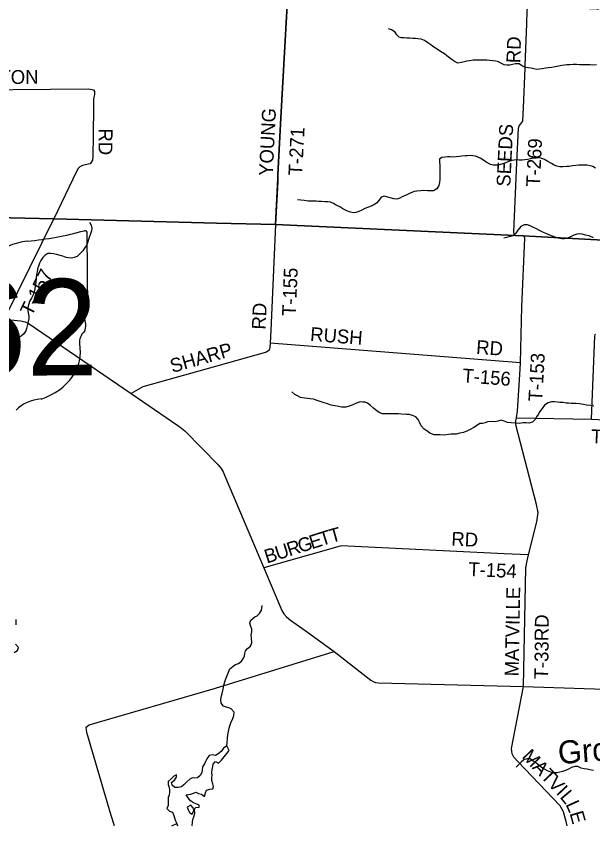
# Model space of a CAD drawing. Extents: x 114604 to 551442, y 316898 to 567001.
# Drawn here: x 166736 to 179238, y 317643 to 335195 of the extents above; entities that cross this region are included whole.
import ezdxf

# ---------------------------------------------------------------- set-up
doc = ezdxf.new("R2010")
doc.units = 0
for name, color, linetype in [('_CIVIL_CONSTRUCTION', 7, 'Continuous'), ('DV_X_County_Line', 7, 'Continuous'), ('GE_P_Alignment_1000_Cardinal_Points', 7, 'Continuous'), ('GE_P_Alignment_500_Bearings', 7, 'Continuous'), ('GE_P_Alignment_500_Curve_Data', 7, 'Continuous'), ('GE_P_Alignment_500_Distances', 7, 'Continuous'), ('MT_X_Edge_Line', 7, 'Continuous'), ('PM_P_Cells', 7, 'Continuous'), ('PM_P_CL_Double_Solid', 7, 'Continuous'), ('PM_P_Crosswalk', 7, 'Continuous'), ('PM_P_Stop_Line', 7, 'Continuous'), ('RS_Raster1', 7, 'Continuous')]:
    doc.layers.add(name, color=color, linetype=linetype)

msp = doc.modelspace()

# ---------------------------------------------------------------- linework, layer by layer
at = {"layer": '_CIVIL_CONSTRUCTION'}
for points in [[(162442, 329040), (162588, 328991), (162717, 328967), (162870, 328955), (163068, 328939), (163254, 328922), (163432, 328905), (163588, 328892), (166485, 328625), (166827, 328590), (166928, 328568), (166997, 328539), (168042, 327828), (169230, 327013)], [(169230, 327013), (170240, 326324), (170320, 326265), (170395, 326204), (171112, 325469), (171179, 325392), (171223, 325317), (171255, 325243)], [(171255, 325243), (172108, 323234), (172499, 322309), (172537, 322236), (172596, 322172), (172685, 322099), (173053, 321844), (173629, 321425), (174426, 320802), (174474, 320772), (174528, 320749), (174593, 320740), (177732, 320667), (181033, 320552), (181132, 320540), (181218, 320522), (183615, 319883), (183667, 319871)]]:
    msp.add_lwpolyline(points, dxfattribs=at)
at = {"layer": 'DV_X_County_Line'}
for points in [[(166735, 321999), (166737, 322049), (166735, 322117)], [(166695, 321400), (166765, 321444), (166787, 321508), (166722, 321582)]]:
    msp.add_lwpolyline(points, dxfattribs=at)
at = {"layer": 'GE_P_Alignment_1000_Cardinal_Points'}
for p, q in [((172362, 330677), (172410, 331675)), ((172362, 330677), (172265, 328548)), ((177727, 330433), (177561, 330440)), ((177668, 327680), (172242, 328104)), ((177585, 326491), (179210, 326456)), ((179210, 326456), (184971, 326203)), ((177846, 323517), (177319, 323543))]:
    msp.add_line(p, q, dxfattribs=at)
for points in [[(177774, 334097), (177775, 334129), (177807, 335026), (177815, 335315), (177819, 335357), (177831, 335387), (177852, 335419), (177912, 335422), (179323, 335354), (179365, 335353), (179391, 335367), (179395, 335397), (179461, 337466)], [(172410, 331675), (172414, 331754), (172474, 332988), (172679, 336603), (172694, 336881)], [(177561, 330440), (177531, 330466), (177524, 330523), (177589, 332018), (177629, 332765), (177640, 332819), (177678, 332865), (177723, 332916), (177739, 333219), (177772, 334065), (177774, 334097)], [(165027, 333593), (168298, 333619), (168387, 333609), (168411, 333597), (168433, 333559), (168433, 333499), (168423, 333441), (168414, 333403), (168414, 333372)], [(168414, 333372), (168414, 333346), (168412, 333228), (168406, 332613), (168400, 332152), (168394, 332076), (168372, 332036), (168340, 331994), (168268, 331980), (168172, 331956), (168116, 331930), (168080, 331892), (168046, 331830), (167556, 330800)], [(166485, 328625), (166511, 328693), (167556, 330800)], [(177585, 326491), (177604, 326631), (177664, 327542), (177668, 327680), (177702, 328896), (177765, 330384), (177757, 330404), (177752, 330414), (177727, 330433)], [(172265, 328548), (172264, 328535), (172242, 328104), (172237, 328010), (172223, 327952), (172163, 327910), (171055, 327603), (169481, 327157), (169230, 327013)], [(179210, 326456), (179282, 328258), (179290, 328287), (179292, 328296), (179296, 328300)], [(177732, 320667), (177785, 323239), (177814, 323389), (177846, 323517), (178025, 324235), (178054, 324437), (178017, 324612), (177570, 326337), (177572, 326425), (177585, 326491)], [(177319, 323543), (177314, 323543), (173780, 323716), (173660, 323677), (172108, 323234)], [(168865, 317643), (168794, 317869), (168269, 319665), (168251, 319781), (168322, 319836), (171056, 320627), (173629, 321425)]]:
    msp.add_lwpolyline(points, dxfattribs=at)
at = {"layer": 'GE_P_Alignment_500_Bearings'}
msp.add_lwpolyline([(178683, 317643), (178662, 317734), (178631, 317837), (178601, 317945), (178528, 318073), (177609, 319040), (177524, 319129), (177490, 319207), (177473, 319317), (177732, 320667)], dxfattribs=at)
at = {"layer": 'GE_P_Alignment_500_Curve_Data'}
for p, q in [((168289, 328833), (168277, 330492)), ((168288, 328834), (168289, 328833))]:
    msp.add_line(p, q, dxfattribs=at)
for centre, major_axis, ratio, start_param, end_param in [((166387, 334722), (5537, 40), 0.800001, 4.814395, 5.04237), ((168219, 330498), (58.1, 0.4), 0.8, 6.141152, 7.989035), ((167131, 329437), (1114, 8), 0.8, 1.699011, 2.107814), ((168276, 328711), (89.9, 0.6), 0.8, 1.883978, 3.671073), ((168227, 328826), (62.2, 0.4), 0.8, 5.05454, 6.418171), ((167706, 328498), (540, 4), 0.8, 5.934695, 6.695948), ((168502, 328141), (393, 3), 0.8, 2.387724, 3.262537), ((166746, 327917), (1385, 10), 0.8, 5.101753, 6.440018), ((167341, 326292), (758, 5), 0.8, 1.647645, 2.488434)]:
    msp.add_ellipse(centre, major_axis=major_axis, ratio=ratio, start_param=start_param, end_param=end_param, dxfattribs=at)
at = {"layer": 'GE_P_Alignment_500_Distances'}
for points in [[(172677, 336606), (172473, 332991), (172412, 331756), (172407, 331608), (172361, 330680), (171077, 330708), (167555, 330803), (166612, 330827)], [(181070, 330253), (177726, 330436), (177559, 330442), (172361, 330680), (172407, 331608), (172412, 331756), (172473, 332991), (172677, 336606)], [(166612, 330827), (167555, 330803), (171077, 330708), (172361, 330680), (177559, 330442), (177726, 330436), (181070, 330253)]]:
    msp.add_lwpolyline(points, dxfattribs=at)
at = {"layer": 'MT_X_Edge_Line'}
for points in [[(171302, 319375), (171234, 319324), (171180, 319253), (171114, 319204), (171059, 319167)], [(171306, 319210), (171353, 319278), (171302, 319375)], [(171059, 319167), (170988, 319184), (170922, 319166), (170870, 319098), (170844, 319039), (170820, 318987), (170778, 318923), (170772, 318851), (170764, 318799), (170725, 318733), (170671, 318681), (170609, 318674), (170559, 318684), (170503, 318654), (170439, 318596), (170373, 318534), (170317, 318489), (170245, 318473), (170175, 318473), (170115, 318521), (170106, 318583), (170166, 318633), (170212, 318695), (170214, 318748), (170154, 318719), (170094, 318661), (170034, 318605), (170029, 318539), (170047, 318487), (170061, 318433), (170059, 318377), (170055, 318309), (170035, 318255), (170028, 318194), (170032, 318136), (170028, 318082), (170006, 318020), (170060, 317964), (170122, 317936), (170153, 317870), (170167, 317816), (170193, 317750), (170217, 317696), (170236, 317643)], [(171058, 319036), (171120, 319003), (171189, 319070), (171306, 319210)], [(170544, 317643), (170550, 317653), (170559, 317723), (170569, 317777), (170587, 317841), (170613, 317916), (170601, 317980), (170612, 318022), (170631, 318038), (170703, 318044), (170704, 318094), (170652, 318112), (170584, 318142), (170514, 318186), (170466, 318248), (170424, 318312), (170474, 318324), (170524, 318330), (170578, 318348), (170628, 318370), (170688, 318346), (170756, 318326), (170820, 318282), (170840, 318357), (170864, 318419), (170932, 318437), (171000, 318445), (171016, 318499), (170997, 318555), (170975, 318627), (170975, 318685), (170983, 318741), (170981, 318795), (170985, 318862), (170998, 318928), (171006, 318980), (171058, 319036)], [(170475, 317976), (170493, 317929), (170549, 317899), (170587, 317974), (170573, 318032), (170522, 318094), (170446, 318047)], [(170446, 318047), (170475, 317976)]]:
    msp.add_lwpolyline(points, dxfattribs=at)
at = {"layer": 'PM_P_Cells'}
for points in [[(176448, 334207), (176388, 334193), (176312, 334179), (176256, 334203), (176192, 334247), (176130, 334291), (176074, 334338), (176020, 334380), (175938, 334432), (175866, 334480), (175794, 334526), (175728, 334573), (175660, 334619), (175588, 334669), (175518, 334695), (175446, 334707), (175392, 334709), (175338, 334713), (175274, 334716), (175204, 334722), (175146, 334726), (175092, 334726), (175038, 334738), (174992, 334788), (174950, 334846), (174876, 334901), (174806, 334923)], [(179318, 334137), (179230, 334135), (179180, 334137), (179104, 334137), (178952, 334141), (178884, 334145), (178810, 334145), (178738, 334141), (178678, 334138), (178621, 334134), (178569, 334126), (178497, 334112), (178421, 334098), (178339, 334086), (178271, 334074), (178217, 334066), (178143, 334052), (178083, 334044), (178027, 334040), (177961, 334054), (177899, 334068), (177839, 334077), (177783, 334085), (177713, 334115), (177641, 334161), (177563, 334161), (177499, 334145), (177441, 334135), (177377, 334133), (177317, 334141), (177261, 334168), (177193, 334204), (177133, 334222), (177067, 334230), (177005, 334236), (176942, 334240), (176868, 334242), (176802, 334244), (176736, 334244), (176646, 334239), (176568, 334227), (176504, 334217), (176448, 334207)], [(179300, 331901), (179236, 331933), (179182, 331949), (179116, 331962), (179062, 331968), (178996, 331966), (178938, 331964), (178872, 331960), (178800, 331950), (178728, 331940), (178672, 331934), (178588, 331930), (178522, 331932), (178460, 331942), (178402, 331965), (178342, 331999), (178264, 332045), (178188, 332085), (178132, 332109), (178080, 332121), (178012, 332119), (177954, 332114), (177890, 332102), (177822, 332090), (177764, 332082), (177709, 332076), (177643, 332076), (177583, 332078), (177531, 332074), (177479, 332064), (177419, 332042), (177329, 332008), (177255, 331984), (177185, 331966), (177135, 331962), (177081, 331964), (177019, 331980), (176929, 332033), (176867, 332075), (176799, 332117), (176747, 332139), (176693, 332159), (176639, 332169), (176585, 332172), (176523, 332170), (176469, 332166), (176395, 332158), (176345, 332152), (176281, 332148), (176203, 332142), (176147, 332144), (176088, 332146), (176036, 332142), (175966, 332130), (175916, 332092), (175914, 332030), (175918, 331968), (175922, 331890), (175924, 331820), (175922, 331737), (175922, 331661), (175913, 331591), (175901, 331527), (175857, 331453), (175783, 331411)], [(175783, 331411), (175709, 331409), (175657, 331411), (175575, 331413), (175501, 331407), (175421, 331403), (175363, 331395), (175277, 331357), (175209, 331325), (175158, 331303), (175104, 331277), (175052, 331253), (174990, 331229), (174924, 331237), (174846, 331260), (174718, 331296), (174652, 331270), (174598, 331198), (174548, 331142), (174492, 331108), (174432, 331080), (174376, 331058), (174297, 331024), (174229, 330988), (174167, 330960), (174101, 330938), (174049, 330930), (173987, 330944), (173905, 330976), (173819, 331018), (173751, 331059), (173677, 331101), (173613, 331135), (173551, 331161), (173493, 331167), (173427, 331173), (173355, 331177), (173291, 331181), (173237, 331184), (173175, 331186), (173119, 331186), (173069, 331188), (172983, 331198), (172909, 331206), (172833, 331216)], [(168324, 330733), (168364, 330665), (168380, 330600), (168366, 330540), (168349, 330476), (168327, 330422), (168307, 330356), (168287, 330300), (168267, 330240), (168219, 330163), (168181, 330109), (168126, 330047), (168056, 329987), (167990, 329963), (167938, 329950), (167874, 329954), (167817, 329966), (167749, 329992), (167609, 330032), (167547, 330046), (167479, 330053), (167423, 330051), (167361, 330005), (167311, 329963), (167271, 329899), (167241, 329841), (167217, 329778), (167202, 329718), (167190, 329656), (167180, 329594), (167170, 329516), (167160, 329422), (167147, 329352), (167139, 329281), (167127, 329211), (167105, 329155), (167065, 329079), (167023, 329013), (167013, 328959), (166990, 328882), (166992, 328816), (166998, 328762), (167010, 328694), (167012, 328642), (166999, 328574), (166983, 328510), (166959, 328428), (166949, 328376), (166903, 328309), (166845, 328257), (166793, 328227), (166733, 328201)], [(179252, 330392), (179156, 330430), (179082, 330450), (179006, 330466), (178942, 330474), (178890, 330472), (178830, 330450), (178754, 330410), (178675, 330372), (178625, 330368), (178567, 330370), (178495, 330381), (178423, 330403), (178363, 330425), (178305, 330449), (178223, 330483), (178153, 330515), (178085, 330548), (178015, 330582), (177953, 330616), (177881, 330650), (177821, 330670), (177751, 330672), (177681, 330638), (177611, 330556), (177569, 330492), (177513, 330436), (177307, 330386)], [(175859, 326117), (175799, 326120), (175702, 326153), (175637, 326204), (175581, 326245), (175516, 326318), (175485, 326382), (175451, 326453), (175399, 326509), (175330, 326538), (175260, 326557), (175192, 326561), (175088, 326566), (175022, 326573), (174938, 326573), (174858, 326574), (174800, 326575), (174748, 326572), (174680, 326577), (174617, 326598), (174561, 326631), (174484, 326694), (174421, 326755), (174356, 326804), (174306, 326829), (174254, 326830), (174194, 326833), (174126, 326814), (174037, 326771), (173955, 326739), (173880, 326720), (173792, 326722), (173726, 326733), (173645, 326748), (173565, 326765), (173487, 326789), (173394, 326818), (173330, 326841), (173242, 326870), (173179, 326889), (173109, 326899), (173051, 326904), (172997, 326912), (172901, 326928), (172832, 326963), (172778, 326996), (172713, 327049)], [(179261, 326738), (179189, 326755), (179103, 326766), (179038, 326777), (178952, 326789), (178880, 326796), (178820, 326795), (178766, 326800), (178712, 326803), (178658, 326808), (178594, 326817), (178524, 326822), (178470, 326825), (178406, 326832), (178344, 326835), (178268, 326812), (178193, 326762), (178138, 326693), (178093, 326622), (178056, 326562), (178019, 326507), (177990, 326454), (177927, 326393), (177854, 326370), (177794, 326377), (177728, 326377), (177644, 326362), (177572, 326369), (177466, 326377), (177390, 326390), (177319, 326417), (177253, 326434), (177181, 326418), (177117, 326403), (177035, 326408), (176956, 326401), (176904, 326378), (176848, 326365), (176788, 326364), (176713, 326318), (176658, 326279), (176578, 326232), (176521, 326205), (176434, 326171), (176356, 326152), (176278, 326136), (176162, 326135), (176106, 326128), (176019, 326114), (175929, 326119), (175859, 326117)], [(171304, 319371), (171328, 319614), (171338, 319687), (171355, 319759), (171370, 319811), (171393, 319876), (171432, 319969), (171453, 320033), (171459, 320108), (171398, 320179), (171344, 320198), (171294, 320215), (171231, 320240), (171180, 320303), (171173, 320384), (171190, 320464), (171199, 320514), (171214, 320575), (171231, 320639), (171236, 320695), (171259, 320762), (171284, 320827), (171312, 320903), (171337, 320976), (171368, 321043), (171441, 321104), (171494, 321141), (171554, 321164), (171619, 321211), (171666, 321276), (171687, 321327), (171697, 321377), (171706, 321437), (171751, 321488), (171820, 321535), (171847, 321610), (171835, 321718), (171832, 321778), (171843, 321847), (171842, 321905), (171827, 321965), (171804, 322034), (171827, 322099), (171909, 322173), (171961, 322198), (172014, 322243), (172055, 322319), (172069, 322420)], [(179253, 318843), (179176, 318858), (179114, 318873), (179052, 318880), (178988, 318895), (178913, 318926), (178847, 318926), (178778, 318907), (178722, 318880), (178645, 318841), (178583, 318820), (178525, 318809), (178462, 318794), (178384, 318794), (178328, 318809), (178259, 318834), (178205, 318862), (178150, 318895), (178083, 318940), (178021, 318991), (177948, 319048), (177881, 319097), (177817, 319098), (177743, 319072), (177686, 319025), (177629, 318962), (177574, 318917)], [(170113, 317643), (170127, 317648), (170217, 317696)]]:
    msp.add_lwpolyline(points, dxfattribs=at)
at = {"layer": 'RS_Raster1'}
for points in [[(181070, 330253), (177726, 330436), (177559, 330442), (172361, 330680), (171077, 330708), (167555, 330803), (166612, 330827), (164830, 330872), (164629, 330877), (164246, 330887), (163636, 330895), (163102, 330903), (159721, 330984), (157886, 331029), (151589, 331336), (151481, 331341), (151397, 331346), (149710, 331439), (149297, 331469), (137728, 332419)], [(137728, 332419), (149297, 331469), (149710, 331439), (151397, 331346), (151481, 331341), (151589, 331336), (157886, 331029), (159721, 330984), (163102, 330903), (163636, 330895), (164246, 330887), (164629, 330877), (164830, 330872), (166612, 330827), (167555, 330803), (171077, 330708), (172361, 330680), (177559, 330442), (177726, 330436), (181070, 330253)]]:
    msp.add_lwpolyline(points, dxfattribs=at)

# ---------------------------------------------------------------- texts
at = {"layer": 'GE_P_Alignment_500_Curve_Data'}
msp.add_text('762', height=2088.4, rotation=0.4125, dxfattribs=at).set_placement((163854, 327380))
at = {"layer": 'PM_P_CL_Double_Solid'}
for s, rotation, p in [('M', 313.4303, (177687, 319133)), ('A', 313.4289, (177911, 318896)), ('T', 313.4277, (178093, 318705)), ('V', 313.4237, (178247, 318542)), ('I', 313.1768, (178428, 318350)), ('L', 310.0229, (178510, 318263)), ('L', 294.5123, (178642, 318110)), ('E', 285.9843, (178731, 317917))]:
    msp.add_text(s, height=300, rotation=rotation, dxfattribs=at).set_placement(p)
at = {"layer": 'PM_P_Crosswalk'}
for s, rotation, p in [('RD', 87.944, (177663, 334172)), ('DENTON', 0.4125, (165528, 333718)), ('YOUNG', 87.1904, (172298, 331727)), ('SEEDS', 87.2702, (177449, 331495)), ('RD', 269.4267, (168527, 332763)), ('T-271', 87.0478, (172936, 331736)), ('T-269', 87.3563, (178091, 331493)), ('T-157', 63.5963, (167075, 328677)), ('T-155', 87.6056, (172798, 328690)), ('RD', 87.4796, (172144, 328396)), ('RUSH', 355.4986, (173102, 328158)), ('SHARP', 15.8906, (170121, 327459)), ('RD', 355.9383, (176702, 327876)), ('T-153', 86.7742, (178140, 326838)), ('T-156', 355.6262, (176403, 327259)), ('T-146', 357.6068, (179194, 325940)), ('T', 17.5844, (173358, 323705)), ('T', 15.5621, (173570, 323772)), ('RD', 357.4258, (176166, 323718)), ('R', 17.6367, (172658, 323482)), ('G', 17.6419, (172893, 323557)), ('E', 17.6373, (173144, 323637)), ('B', 17.6367, (172172, 323328)), ('U', 17.6419, (172406, 323402)), ('T-154', 357.3178, (176535, 323061)), ('MATVILLE', 88.9338, (177629, 320881)), ('RD', 88.9302, (178274, 321644)), ('T-33', 88.9991, (178268, 320817))]:
    msp.add_text(s, height=300, rotation=rotation, dxfattribs=at).set_placement(p)
at = {"layer": 'PM_P_Stop_Line'}
msp.add_text('Grove', height=500, rotation=4.5296, dxfattribs=at).set_placement((178501, 318978))

doc.saveas('drawing.dxf')
